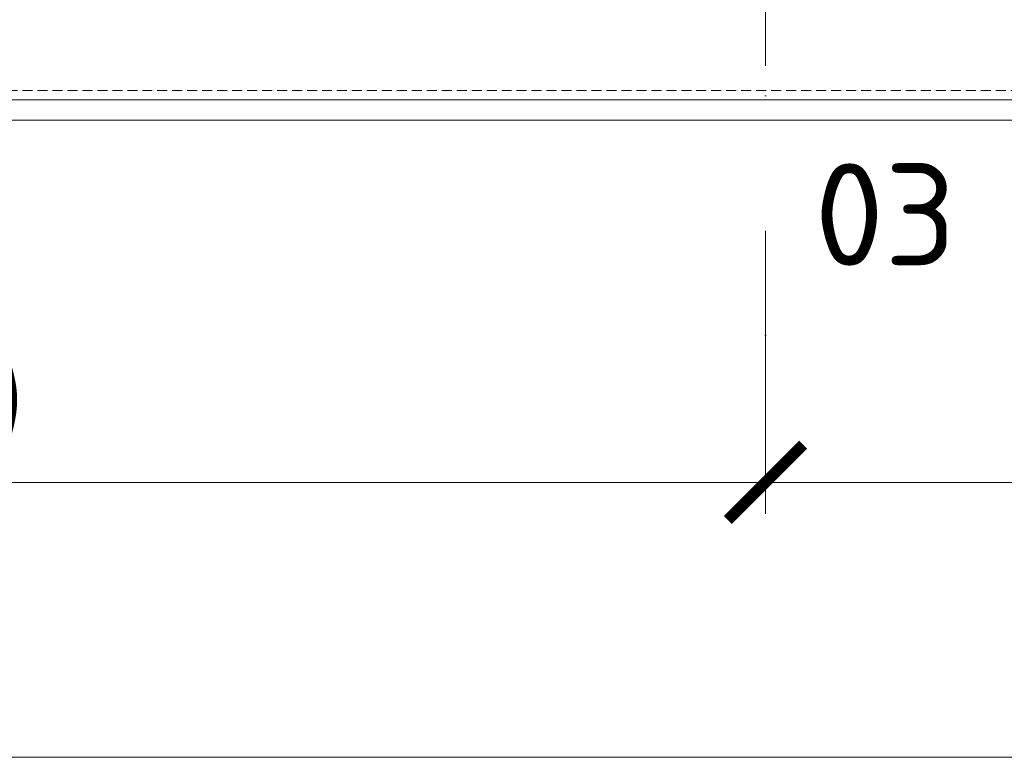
# Model space of a CAD drawing. Header units: millimetres. Extents: x -1695604 to 5289369, y -1488057 to 2187451.
# Tile 505 of 656: x 319255 to 325519, y 144775 to 149470. Entities that reach past the tile are written whole.
import ezdxf

# ---------------------------------------------------------------- set-up
doc = ezdxf.new("R2010")
doc.units = ezdxf.units.MM
for name, pattern in [('CENTERX2', [101.6, 63.5, -12.7, 12.7, -12.7]), ('DASHDOT', [25.4, 12.7, -6.35, 0, -6.35]), ('DASHED', [19.05, 12.7, -6.35]), ('HIDDEN', [9.525, 6.35, -3.175])]:
    doc.linetypes.add(name, pattern=pattern)
doc.layers.get('Defpoints').update_dxf_attribs({"color": 8})
for name, color, linetype, lineweight in [('A99_N_kce-pod', 7, 'DASHED', 20), ('A99_N_koty-200', 5, 'Continuous', 5), ('A99_N_koty-200 @ 1', 5, 'Continuous', 5), ('A99_N_koty-200 @ 10', 5, 'Continuous', 5), ('A99_N_koty-200 @ 100', 5, 'Continuous', 5), ('A99_N_koty-200 @ 200', 5, 'Continuous', 5), ('A99_N_koty-200 @ 250 (1)', 5, 'Continuous', 5), ('A99_N_koty-200 @ 250 (2)', 5, 'Continuous', 5), ('A99_N_koty-200 @ 400', 5, 'Continuous', 5), ('A99_N_txt-popis-200', 240, 'Continuous', 5), ('A99_S_kce-pohl', 7, 'Continuous', 5), ('A99_S_osy', 1, 'CENTERX2', 5)]:
    doc.layers.add(name, color=color, linetype=linetype, lineweight=lineweight)
doc.styles.add('A99_kota', font='isocpeur.ttf', dxfattribs={"height": 2})
doc.styles.add('ad_popis 100', font='isocpeur.ttf', dxfattribs={"height": 200})
doc.dimstyles.new('A99_kota_200 new', dxfattribs={"dimscale": 200, "dimtxt": 2, "dimasz": 1.2, "dimexe": 0.5, "dimexo": 1.5, "dimgap": 0.3, "dimtad": 1, "dimdec": 0, "dimzin": 3, "dimdsep": 46, "dimtxsty": 'A99_kota', "dimblk": 'ARCHTICK', "dimcen": 2.5, "dimazin": 2, "dimtfac": 0.75, "dimtdec": 0, "dimtmove": 2, "dimatfit": 0, "dimfxl": 0, "dimtolj": 1, "dimtzin": 0, "dimlwd": 5, "dimlwe": 5, "dimarcsym": 0})

# ---------------------------------------------------------------- blocks, each defined once
blk = doc.blocks.new('_ArchTick')
at = {"color": 0, "linetype": 'ByBlock', "const_width": 0.15}
blk.add_lwpolyline([(-0.5, -0.5), (0.5, 0.5)], dxfattribs=at)
blk = doc.blocks.new('*D4648')
at = {"layer": 'A99_N_koty-200', "color": 0, "linetype": 'Continuous', "lineweight": 5, "ltscale": 10, "transparency": 16777216}
for p, q in [((324000, 146925), (324000, 146475)), ((330000, 146925), (330000, 146475)), ((330000, 146525), (324000, 146525))]:
    blk.add_line(p, q, dxfattribs=at)
at = {"layer": 'Defpoints', "color": 0, "linetype": 'Continuous', "lineweight": 18, "ltscale": 10, "transparency": 16777216}
for p in [(324000, 149400), (330000, 149400), (324000, 146525)]:
    blk.add_point(p, dxfattribs=at)
at = {"layer": 'A99_N_koty-200', "color": 0, "linetype": 'Continuous', "lineweight": 5, "ltscale": 10, "transparency": 16777216, "xscale": 120, "yscale": 120, "zscale": 120, "rotation": 180}
blk.add_blockref('_ArchTick', (324000, 146525), dxfattribs=at)
at = {"layer": 'A99_N_koty-200', "color": 0, "linetype": 'Continuous', "lineweight": 5, "ltscale": 10, "transparency": 16777216, "xscale": 120, "yscale": 120, "zscale": 120}
blk.add_blockref('_ArchTick', (330000, 146525), dxfattribs=at)
at = {"layer": 'A99_N_koty-200', "color": 0, "linetype": 'Continuous', "ltscale": 10, "transparency": 16777216, "insert": (327000, 146655), "char_height": 200, "attachment_point": 5, "style": 'A99_kota'}
blk.add_mtext('\\A1;6000', dxfattribs=at)
blk = doc.blocks.new('*D4649')
at = {"layer": 'A99_N_koty-200', "color": 0, "linetype": 'Continuous', "lineweight": 5, "ltscale": 10, "transparency": 16777216}
for p, q in [((324000, 147325), (324000, 146425)), ((330000, 147325), (330000, 146425)), ((330000, 146525), (324000, 146525))]:
    blk.add_line(p, q, dxfattribs=at)
at = {"layer": 'Defpoints', "color": 0, "linetype": 'Continuous', "lineweight": 18, "ltscale": 10, "transparency": 16777216}
for p in [(324000, 149400), (330000, 149400), (324000, 146525)]:
    blk.add_point(p, dxfattribs=at)
at = {"layer": 'A99_N_koty-200', "color": 0, "linetype": 'Continuous', "lineweight": 5, "ltscale": 10, "transparency": 16777216, "xscale": 240, "yscale": 240, "zscale": 240, "rotation": 180}
blk.add_blockref('_ArchTick', (324000, 146525), dxfattribs=at)
at = {"layer": 'A99_N_koty-200', "color": 0, "linetype": 'Continuous', "lineweight": 5, "ltscale": 10, "transparency": 16777216, "xscale": 240, "yscale": 240, "zscale": 240}
blk.add_blockref('_ArchTick', (330000, 146525), dxfattribs=at)
at = {"layer": 'A99_N_koty-200', "color": 0, "linetype": 'Continuous', "ltscale": 10, "transparency": 16777216, "insert": (327000, 146785), "char_height": 400, "attachment_point": 5, "style": 'A99_kota'}
blk.add_mtext('\\A1;6000', dxfattribs=at)
blk = doc.blocks.new('*D4650')
at = {"layer": 'A99_N_koty-200', "color": 0, "linetype": 'Continuous', "lineweight": 5, "ltscale": 10, "transparency": 16777216}
for p, q in [((324000, 146529), (324000, 146524.5)), ((330000, 146525), (324000, 146525)), ((330000, 146529), (330000, 146524.5))]:
    blk.add_line(p, q, dxfattribs=at)
at = {"layer": 'Defpoints', "color": 0, "linetype": 'Continuous', "lineweight": 18, "ltscale": 10, "transparency": 16777216}
for p in [(324000, 149400), (330000, 149400), (324000, 146525)]:
    blk.add_point(p, dxfattribs=at)
at = {"layer": 'A99_N_koty-200', "color": 0, "linetype": 'Continuous', "lineweight": 5, "ltscale": 10, "transparency": 16777216, "xscale": 1.2, "yscale": 1.2, "zscale": 1.2, "rotation": 180}
blk.add_blockref('_ArchTick', (324000, 146525), dxfattribs=at)
at = {"layer": 'A99_N_koty-200', "color": 0, "linetype": 'Continuous', "lineweight": 5, "ltscale": 10, "transparency": 16777216, "xscale": 1.2, "yscale": 1.2, "zscale": 1.2}
blk.add_blockref('_ArchTick', (330000, 146525), dxfattribs=at)
at = {"layer": 'A99_N_koty-200', "color": 0, "linetype": 'Continuous', "ltscale": 10, "transparency": 16777216, "insert": (327000, 146526.3), "char_height": 2, "attachment_point": 5, "style": 'A99_kota'}
blk.add_mtext('\\A1;6000', dxfattribs=at)
blk = doc.blocks.new('*D4651')
at = {"layer": 'A99_N_koty-200', "color": 0, "linetype": 'Continuous', "lineweight": 5, "ltscale": 10, "transparency": 16777216}
for p, q in [((324000, 148125), (324000, 146325)), ((330000, 148125), (330000, 146325)), ((330000, 146525), (324000, 146525))]:
    blk.add_line(p, q, dxfattribs=at)
at = {"layer": 'Defpoints', "color": 0, "linetype": 'Continuous', "lineweight": 18, "ltscale": 10, "transparency": 16777216}
for p in [(324000, 149400), (330000, 149400), (324000, 146525)]:
    blk.add_point(p, dxfattribs=at)
at = {"layer": 'A99_N_koty-200', "color": 0, "linetype": 'Continuous', "lineweight": 5, "ltscale": 10, "transparency": 16777216, "xscale": 480, "yscale": 480, "zscale": 480, "rotation": 180}
blk.add_blockref('_ArchTick', (324000, 146525), dxfattribs=at)
at = {"layer": 'A99_N_koty-200', "color": 0, "linetype": 'Continuous', "lineweight": 5, "ltscale": 10, "transparency": 16777216, "xscale": 480, "yscale": 480, "zscale": 480}
blk.add_blockref('_ArchTick', (330000, 146525), dxfattribs=at)
at = {"layer": 'A99_N_koty-200', "color": 0, "linetype": 'Continuous', "ltscale": 10, "transparency": 16777216, "insert": (327000, 147045), "char_height": 800, "attachment_point": 5, "style": 'A99_kota'}
blk.add_mtext('\\A1;6000', dxfattribs=at)
blk = doc.blocks.new('*D4652')
at = {"layer": 'A99_N_koty-200', "color": 0, "linetype": 'Continuous', "lineweight": 5, "ltscale": 10, "transparency": 16777216}
for p, q in [((324000, 146565), (324000, 146520)), ((330000, 146525), (324000, 146525)), ((330000, 146565), (330000, 146520))]:
    blk.add_line(p, q, dxfattribs=at)
at = {"layer": 'Defpoints', "color": 0, "linetype": 'Continuous', "lineweight": 18, "ltscale": 10, "transparency": 16777216}
for p in [(324000, 149400), (330000, 149400), (324000, 146525)]:
    blk.add_point(p, dxfattribs=at)
at = {"layer": 'A99_N_koty-200', "color": 0, "linetype": 'Continuous', "lineweight": 5, "ltscale": 10, "transparency": 16777216, "xscale": 12, "yscale": 12, "zscale": 12, "rotation": 180}
blk.add_blockref('_ArchTick', (324000, 146525), dxfattribs=at)
at = {"layer": 'A99_N_koty-200', "color": 0, "linetype": 'Continuous', "lineweight": 5, "ltscale": 10, "transparency": 16777216, "xscale": 12, "yscale": 12, "zscale": 12}
blk.add_blockref('_ArchTick', (330000, 146525), dxfattribs=at)
at = {"layer": 'A99_N_koty-200', "color": 0, "linetype": 'Continuous', "ltscale": 10, "transparency": 16777216, "insert": (327000, 146538), "char_height": 20, "attachment_point": 5, "style": 'A99_kota'}
blk.add_mtext('\\A1;6000', dxfattribs=at)
blk = doc.blocks.new('*D4653')
at = {"layer": 'A99_N_koty-200', "color": 0, "linetype": 'Continuous', "lineweight": 5, "ltscale": 10, "transparency": 16777216}
for p, q in [((324000, 147525), (324000, 146400)), ((330000, 147525), (330000, 146400)), ((330000, 146525), (324000, 146525))]:
    blk.add_line(p, q, dxfattribs=at)
at = {"layer": 'Defpoints', "color": 0, "linetype": 'Continuous', "lineweight": 18, "ltscale": 10, "transparency": 16777216}
for p in [(324000, 149400), (330000, 149400), (324000, 146525)]:
    blk.add_point(p, dxfattribs=at)
at = {"layer": 'A99_N_koty-200', "color": 0, "linetype": 'Continuous', "lineweight": 5, "ltscale": 10, "transparency": 16777216, "xscale": 300, "yscale": 300, "zscale": 300, "rotation": 180}
blk.add_blockref('_ArchTick', (324000, 146525), dxfattribs=at)
at = {"layer": 'A99_N_koty-200', "color": 0, "linetype": 'Continuous', "lineweight": 5, "ltscale": 10, "transparency": 16777216, "xscale": 300, "yscale": 300, "zscale": 300}
blk.add_blockref('_ArchTick', (330000, 146525), dxfattribs=at)
at = {"layer": 'A99_N_koty-200', "color": 0, "linetype": 'Continuous', "ltscale": 10, "transparency": 16777216, "insert": (327000, 146850), "char_height": 500, "attachment_point": 5, "style": 'A99_kota'}
blk.add_mtext('\\A1;6000', dxfattribs=at)
blk = doc.blocks.new('*D4654')
at = {"layer": 'A99_N_koty-200', "color": 0, "linetype": 'Continuous', "lineweight": 5, "ltscale": 10, "transparency": 16777216}
for p, q in [((324000, 147525), (324000, 146400)), ((330000, 147525), (330000, 146400)), ((330000, 146525), (324000, 146525))]:
    blk.add_line(p, q, dxfattribs=at)
at = {"layer": 'Defpoints', "color": 0, "linetype": 'Continuous', "lineweight": 18, "ltscale": 10, "transparency": 16777216}
for p in [(324000, 149400), (330000, 149400), (324000, 146525)]:
    blk.add_point(p, dxfattribs=at)
at = {"layer": 'A99_N_koty-200', "color": 0, "linetype": 'Continuous', "lineweight": 5, "ltscale": 10, "transparency": 16777216, "xscale": 300, "yscale": 300, "zscale": 300, "rotation": 180}
blk.add_blockref('_ArchTick', (324000, 146525), dxfattribs=at)
at = {"layer": 'A99_N_koty-200', "color": 0, "linetype": 'Continuous', "lineweight": 5, "ltscale": 10, "transparency": 16777216, "xscale": 300, "yscale": 300, "zscale": 300}
blk.add_blockref('_ArchTick', (330000, 146525), dxfattribs=at)
at = {"layer": 'A99_N_koty-200', "color": 0, "linetype": 'Continuous', "ltscale": 10, "transparency": 16777216, "insert": (327000, 146850), "char_height": 500, "attachment_point": 5, "style": 'A99_kota'}
blk.add_mtext('\\A1;6000', dxfattribs=at)
blk = doc.blocks.new('*D4656')
at = {"layer": 'A99_N_koty-200', "color": 0, "linetype": 'Continuous', "lineweight": 5, "ltscale": 10, "transparency": 16777216}
for p, q in [((312000, 146925), (312000, 146475)), ((324000, 146925), (324000, 146475)), ((324000, 146525), (312000, 146525))]:
    blk.add_line(p, q, dxfattribs=at)
at = {"layer": 'Defpoints', "color": 0, "linetype": 'Continuous', "lineweight": 18, "ltscale": 10, "transparency": 16777216}
for p in [(312000, 149400), (324000, 149400), (312000, 146525)]:
    blk.add_point(p, dxfattribs=at)
at = {"layer": 'A99_N_koty-200', "color": 0, "linetype": 'Continuous', "lineweight": 5, "ltscale": 10, "transparency": 16777216, "xscale": 120, "yscale": 120, "zscale": 120, "rotation": 180}
blk.add_blockref('_ArchTick', (312000, 146525), dxfattribs=at)
at = {"layer": 'A99_N_koty-200', "color": 0, "linetype": 'Continuous', "lineweight": 5, "ltscale": 10, "transparency": 16777216, "xscale": 120, "yscale": 120, "zscale": 120}
blk.add_blockref('_ArchTick', (324000, 146525), dxfattribs=at)
at = {"layer": 'A99_N_koty-200', "color": 0, "linetype": 'Continuous', "ltscale": 10, "transparency": 16777216, "insert": (318000, 146655), "char_height": 200, "attachment_point": 5, "style": 'A99_kota'}
blk.add_mtext('\\A1;12000', dxfattribs=at)
blk = doc.blocks.new('*D4657')
at = {"layer": 'A99_N_koty-200', "color": 0, "linetype": 'Continuous', "lineweight": 5, "ltscale": 10, "transparency": 16777216}
for p, q in [((312000, 147325), (312000, 146425)), ((324000, 147325), (324000, 146425)), ((324000, 146525), (312000, 146525))]:
    blk.add_line(p, q, dxfattribs=at)
at = {"layer": 'Defpoints', "color": 0, "linetype": 'Continuous', "lineweight": 18, "ltscale": 10, "transparency": 16777216}
for p in [(312000, 149400), (324000, 149400), (312000, 146525)]:
    blk.add_point(p, dxfattribs=at)
at = {"layer": 'A99_N_koty-200', "color": 0, "linetype": 'Continuous', "lineweight": 5, "ltscale": 10, "transparency": 16777216, "xscale": 240, "yscale": 240, "zscale": 240, "rotation": 180}
blk.add_blockref('_ArchTick', (312000, 146525), dxfattribs=at)
at = {"layer": 'A99_N_koty-200', "color": 0, "linetype": 'Continuous', "lineweight": 5, "ltscale": 10, "transparency": 16777216, "xscale": 240, "yscale": 240, "zscale": 240}
blk.add_blockref('_ArchTick', (324000, 146525), dxfattribs=at)
at = {"layer": 'A99_N_koty-200', "color": 0, "linetype": 'Continuous', "ltscale": 10, "transparency": 16777216, "insert": (318000, 146785), "char_height": 400, "attachment_point": 5, "style": 'A99_kota'}
blk.add_mtext('\\A1;12000', dxfattribs=at)
blk = doc.blocks.new('*D4658')
at = {"layer": 'A99_N_koty-200', "color": 0, "linetype": 'Continuous', "lineweight": 5, "ltscale": 10, "transparency": 16777216}
for p, q in [((312000, 146529), (312000, 146524.5)), ((324000, 146525), (312000, 146525)), ((324000, 146529), (324000, 146524.5))]:
    blk.add_line(p, q, dxfattribs=at)
at = {"layer": 'Defpoints', "color": 0, "linetype": 'Continuous', "lineweight": 18, "ltscale": 10, "transparency": 16777216}
for p in [(312000, 149400), (324000, 149400), (312000, 146525)]:
    blk.add_point(p, dxfattribs=at)
at = {"layer": 'A99_N_koty-200', "color": 0, "linetype": 'Continuous', "lineweight": 5, "ltscale": 10, "transparency": 16777216, "xscale": 1.2, "yscale": 1.2, "zscale": 1.2, "rotation": 180}
blk.add_blockref('_ArchTick', (312000, 146525), dxfattribs=at)
at = {"layer": 'A99_N_koty-200', "color": 0, "linetype": 'Continuous', "lineweight": 5, "ltscale": 10, "transparency": 16777216, "xscale": 1.2, "yscale": 1.2, "zscale": 1.2}
blk.add_blockref('_ArchTick', (324000, 146525), dxfattribs=at)
at = {"layer": 'A99_N_koty-200', "color": 0, "linetype": 'Continuous', "ltscale": 10, "transparency": 16777216, "insert": (318000, 146526.3), "char_height": 2, "attachment_point": 5, "style": 'A99_kota'}
blk.add_mtext('\\A1;12000', dxfattribs=at)
blk = doc.blocks.new('*D4659')
at = {"layer": 'A99_N_koty-200', "color": 0, "linetype": 'Continuous', "lineweight": 5, "ltscale": 10, "transparency": 16777216}
for p, q in [((312000, 148125), (312000, 146325)), ((324000, 148125), (324000, 146325)), ((324000, 146525), (312000, 146525))]:
    blk.add_line(p, q, dxfattribs=at)
at = {"layer": 'Defpoints', "color": 0, "linetype": 'Continuous', "lineweight": 18, "ltscale": 10, "transparency": 16777216}
for p in [(312000, 149400), (324000, 149400), (312000, 146525)]:
    blk.add_point(p, dxfattribs=at)
at = {"layer": 'A99_N_koty-200', "color": 0, "linetype": 'Continuous', "lineweight": 5, "ltscale": 10, "transparency": 16777216, "xscale": 480, "yscale": 480, "zscale": 480, "rotation": 180}
blk.add_blockref('_ArchTick', (312000, 146525), dxfattribs=at)
at = {"layer": 'A99_N_koty-200', "color": 0, "linetype": 'Continuous', "lineweight": 5, "ltscale": 10, "transparency": 16777216, "xscale": 480, "yscale": 480, "zscale": 480}
blk.add_blockref('_ArchTick', (324000, 146525), dxfattribs=at)
at = {"layer": 'A99_N_koty-200', "color": 0, "linetype": 'Continuous', "ltscale": 10, "transparency": 16777216, "insert": (318000, 147045), "char_height": 800, "attachment_point": 5, "style": 'A99_kota'}
blk.add_mtext('\\A1;12000', dxfattribs=at)
blk = doc.blocks.new('*D4660')
at = {"layer": 'A99_N_koty-200', "color": 0, "linetype": 'Continuous', "lineweight": 5, "ltscale": 10, "transparency": 16777216}
for p, q in [((312000, 146565), (312000, 146520)), ((324000, 146525), (312000, 146525)), ((324000, 146565), (324000, 146520))]:
    blk.add_line(p, q, dxfattribs=at)
at = {"layer": 'Defpoints', "color": 0, "linetype": 'Continuous', "lineweight": 18, "ltscale": 10, "transparency": 16777216}
for p in [(312000, 149400), (324000, 149400), (312000, 146525)]:
    blk.add_point(p, dxfattribs=at)
at = {"layer": 'A99_N_koty-200', "color": 0, "linetype": 'Continuous', "lineweight": 5, "ltscale": 10, "transparency": 16777216, "xscale": 12, "yscale": 12, "zscale": 12, "rotation": 180}
blk.add_blockref('_ArchTick', (312000, 146525), dxfattribs=at)
at = {"layer": 'A99_N_koty-200', "color": 0, "linetype": 'Continuous', "lineweight": 5, "ltscale": 10, "transparency": 16777216, "xscale": 12, "yscale": 12, "zscale": 12}
blk.add_blockref('_ArchTick', (324000, 146525), dxfattribs=at)
at = {"layer": 'A99_N_koty-200', "color": 0, "linetype": 'Continuous', "ltscale": 10, "transparency": 16777216, "insert": (318000, 146538), "char_height": 20, "attachment_point": 5, "style": 'A99_kota'}
blk.add_mtext('\\A1;12000', dxfattribs=at)
blk = doc.blocks.new('*D4661')
at = {"layer": 'A99_N_koty-200', "color": 0, "linetype": 'Continuous', "lineweight": 5, "ltscale": 10, "transparency": 16777216}
for p, q in [((312000, 147525), (312000, 146400)), ((324000, 147525), (324000, 146400)), ((324000, 146525), (312000, 146525))]:
    blk.add_line(p, q, dxfattribs=at)
at = {"layer": 'Defpoints', "color": 0, "linetype": 'Continuous', "lineweight": 18, "ltscale": 10, "transparency": 16777216}
for p in [(312000, 149400), (324000, 149400), (312000, 146525)]:
    blk.add_point(p, dxfattribs=at)
at = {"layer": 'A99_N_koty-200', "color": 0, "linetype": 'Continuous', "lineweight": 5, "ltscale": 10, "transparency": 16777216, "xscale": 300, "yscale": 300, "zscale": 300, "rotation": 180}
blk.add_blockref('_ArchTick', (312000, 146525), dxfattribs=at)
at = {"layer": 'A99_N_koty-200', "color": 0, "linetype": 'Continuous', "lineweight": 5, "ltscale": 10, "transparency": 16777216, "xscale": 300, "yscale": 300, "zscale": 300}
blk.add_blockref('_ArchTick', (324000, 146525), dxfattribs=at)
at = {"layer": 'A99_N_koty-200', "color": 0, "linetype": 'Continuous', "ltscale": 10, "transparency": 16777216, "insert": (318000, 146850), "char_height": 500, "attachment_point": 5, "style": 'A99_kota'}
blk.add_mtext('\\A1;12000', dxfattribs=at)
blk = doc.blocks.new('*D4662')
at = {"layer": 'A99_N_koty-200', "color": 0, "linetype": 'Continuous', "lineweight": 5, "ltscale": 10, "transparency": 16777216}
for p, q in [((312000, 147525), (312000, 146400)), ((324000, 147525), (324000, 146400)), ((324000, 146525), (312000, 146525))]:
    blk.add_line(p, q, dxfattribs=at)
at = {"layer": 'Defpoints', "color": 0, "linetype": 'Continuous', "lineweight": 18, "ltscale": 10, "transparency": 16777216}
for p in [(312000, 149400), (324000, 149400), (312000, 146525)]:
    blk.add_point(p, dxfattribs=at)
at = {"layer": 'A99_N_koty-200', "color": 0, "linetype": 'Continuous', "lineweight": 5, "ltscale": 10, "transparency": 16777216, "xscale": 300, "yscale": 300, "zscale": 300, "rotation": 180}
blk.add_blockref('_ArchTick', (312000, 146525), dxfattribs=at)
at = {"layer": 'A99_N_koty-200', "color": 0, "linetype": 'Continuous', "lineweight": 5, "ltscale": 10, "transparency": 16777216, "xscale": 300, "yscale": 300, "zscale": 300}
blk.add_blockref('_ArchTick', (324000, 146525), dxfattribs=at)
at = {"layer": 'A99_N_koty-200', "color": 0, "linetype": 'Continuous', "ltscale": 10, "transparency": 16777216, "insert": (318000, 146850), "char_height": 500, "attachment_point": 5, "style": 'A99_kota'}
blk.add_mtext('\\A1;12000', dxfattribs=at)
blk = doc.blocks.new('*D4672')
at = {"layer": 'A99_N_koty-200', "color": 0, "linetype": 'Continuous', "lineweight": 5, "ltscale": 10, "transparency": 16777216}
for p, q in [((299400, 145175), (299400, 144725)), ((438875.5, 145175), (438875.5, 144725)), ((438875.5, 144775), (299400, 144775))]:
    blk.add_line(p, q, dxfattribs=at)
at = {"layer": 'Defpoints', "color": 0, "linetype": 'Continuous', "lineweight": 18, "ltscale": 10, "transparency": 16777216}
for p in [(299400, 148705), (438875.5, 148705), (299400, 144775)]:
    blk.add_point(p, dxfattribs=at)
at = {"layer": 'A99_N_koty-200', "color": 0, "linetype": 'Continuous', "lineweight": 5, "ltscale": 10, "transparency": 16777216, "xscale": 120, "yscale": 120, "zscale": 120, "rotation": 180}
blk.add_blockref('_ArchTick', (299400, 144775), dxfattribs=at)
at = {"layer": 'A99_N_koty-200', "color": 0, "linetype": 'Continuous', "lineweight": 5, "ltscale": 10, "transparency": 16777216, "xscale": 120, "yscale": 120, "zscale": 120}
blk.add_blockref('_ArchTick', (438875.5, 144775), dxfattribs=at)
at = {"layer": 'A99_N_koty-200', "color": 0, "linetype": 'Continuous', "ltscale": 10, "transparency": 16777216, "insert": (369137.8, 144905), "char_height": 200, "attachment_point": 5, "style": 'A99_kota'}
blk.add_mtext('\\A1;139476', dxfattribs=at)
blk = doc.blocks.new('*D4673')
at = {"layer": 'A99_N_koty-200', "color": 0, "linetype": 'Continuous', "lineweight": 5, "ltscale": 10, "transparency": 16777216}
for p, q in [((299400, 145575), (299400, 144675)), ((438875.5, 145575), (438875.5, 144675)), ((438875.5, 144775), (299400, 144775))]:
    blk.add_line(p, q, dxfattribs=at)
at = {"layer": 'Defpoints', "color": 0, "linetype": 'Continuous', "lineweight": 18, "ltscale": 10, "transparency": 16777216}
for p in [(299400, 148705), (438875.5, 148705), (299400, 144775)]:
    blk.add_point(p, dxfattribs=at)
at = {"layer": 'A99_N_koty-200', "color": 0, "linetype": 'Continuous', "lineweight": 5, "ltscale": 10, "transparency": 16777216, "xscale": 240, "yscale": 240, "zscale": 240, "rotation": 180}
blk.add_blockref('_ArchTick', (299400, 144775), dxfattribs=at)
at = {"layer": 'A99_N_koty-200', "color": 0, "linetype": 'Continuous', "lineweight": 5, "ltscale": 10, "transparency": 16777216, "xscale": 240, "yscale": 240, "zscale": 240}
blk.add_blockref('_ArchTick', (438875.5, 144775), dxfattribs=at)
at = {"layer": 'A99_N_koty-200', "color": 0, "linetype": 'Continuous', "ltscale": 10, "transparency": 16777216, "insert": (369137.8, 145035), "char_height": 400, "attachment_point": 5, "style": 'A99_kota'}
blk.add_mtext('\\A1;139476', dxfattribs=at)
blk = doc.blocks.new('*D4674')
at = {"layer": 'A99_N_koty-200', "color": 0, "linetype": 'Continuous', "lineweight": 5, "ltscale": 10, "transparency": 16777216}
for p, q in [((299400, 144779), (299400, 144774.5)), ((438875.5, 144775), (299400, 144775)), ((438875.5, 144779), (438875.5, 144774.5))]:
    blk.add_line(p, q, dxfattribs=at)
at = {"layer": 'Defpoints', "color": 0, "linetype": 'Continuous', "lineweight": 18, "ltscale": 10, "transparency": 16777216}
for p in [(299400, 148705), (438875.5, 148705), (299400, 144775)]:
    blk.add_point(p, dxfattribs=at)
at = {"layer": 'A99_N_koty-200', "color": 0, "linetype": 'Continuous', "lineweight": 5, "ltscale": 10, "transparency": 16777216, "xscale": 1.2, "yscale": 1.2, "zscale": 1.2, "rotation": 180}
blk.add_blockref('_ArchTick', (299400, 144775), dxfattribs=at)
at = {"layer": 'A99_N_koty-200', "color": 0, "linetype": 'Continuous', "lineweight": 5, "ltscale": 10, "transparency": 16777216, "xscale": 1.2, "yscale": 1.2, "zscale": 1.2}
blk.add_blockref('_ArchTick', (438875.5, 144775), dxfattribs=at)
at = {"layer": 'A99_N_koty-200', "color": 0, "linetype": 'Continuous', "ltscale": 10, "transparency": 16777216, "insert": (369137.8, 144776.3), "char_height": 2, "attachment_point": 5, "style": 'A99_kota'}
blk.add_mtext('\\A1;139476', dxfattribs=at)
blk = doc.blocks.new('*D4675')
at = {"layer": 'A99_N_koty-200', "color": 0, "linetype": 'Continuous', "lineweight": 5, "ltscale": 10, "transparency": 16777216}
for p, q in [((299400, 146375), (299400, 144575)), ((438875.5, 146375), (438875.5, 144575)), ((438875.5, 144775), (299400, 144775))]:
    blk.add_line(p, q, dxfattribs=at)
at = {"layer": 'Defpoints', "color": 0, "linetype": 'Continuous', "lineweight": 18, "ltscale": 10, "transparency": 16777216}
for p in [(299400, 148705), (438875.5, 148705), (299400, 144775)]:
    blk.add_point(p, dxfattribs=at)
at = {"layer": 'A99_N_koty-200', "color": 0, "linetype": 'Continuous', "lineweight": 5, "ltscale": 10, "transparency": 16777216, "xscale": 480, "yscale": 480, "zscale": 480, "rotation": 180}
blk.add_blockref('_ArchTick', (299400, 144775), dxfattribs=at)
at = {"layer": 'A99_N_koty-200', "color": 0, "linetype": 'Continuous', "lineweight": 5, "ltscale": 10, "transparency": 16777216, "xscale": 480, "yscale": 480, "zscale": 480}
blk.add_blockref('_ArchTick', (438875.5, 144775), dxfattribs=at)
at = {"layer": 'A99_N_koty-200', "color": 0, "linetype": 'Continuous', "ltscale": 10, "transparency": 16777216, "insert": (369137.8, 145295), "char_height": 800, "attachment_point": 5, "style": 'A99_kota'}
blk.add_mtext('\\A1;139476', dxfattribs=at)
blk = doc.blocks.new('*D4676')
at = {"layer": 'A99_N_koty-200', "color": 0, "linetype": 'Continuous', "lineweight": 5, "ltscale": 10, "transparency": 16777216}
for p, q in [((299400, 144815), (299400, 144770)), ((438875.5, 144775), (299400, 144775)), ((438875.5, 144815), (438875.5, 144770))]:
    blk.add_line(p, q, dxfattribs=at)
at = {"layer": 'Defpoints', "color": 0, "linetype": 'Continuous', "lineweight": 18, "ltscale": 10, "transparency": 16777216}
for p in [(299400, 148705), (438875.5, 148705), (299400, 144775)]:
    blk.add_point(p, dxfattribs=at)
at = {"layer": 'A99_N_koty-200', "color": 0, "linetype": 'Continuous', "lineweight": 5, "ltscale": 10, "transparency": 16777216, "xscale": 12, "yscale": 12, "zscale": 12, "rotation": 180}
blk.add_blockref('_ArchTick', (299400, 144775), dxfattribs=at)
at = {"layer": 'A99_N_koty-200', "color": 0, "linetype": 'Continuous', "lineweight": 5, "ltscale": 10, "transparency": 16777216, "xscale": 12, "yscale": 12, "zscale": 12}
blk.add_blockref('_ArchTick', (438875.5, 144775), dxfattribs=at)
at = {"layer": 'A99_N_koty-200', "color": 0, "linetype": 'Continuous', "ltscale": 10, "transparency": 16777216, "insert": (369137.8, 144788), "char_height": 20, "attachment_point": 5, "style": 'A99_kota'}
blk.add_mtext('\\A1;139476', dxfattribs=at)
blk = doc.blocks.new('*D4677')
at = {"layer": 'A99_N_koty-200', "color": 0, "linetype": 'Continuous', "lineweight": 5, "ltscale": 10, "transparency": 16777216}
for p, q in [((299400, 145775), (299400, 144650)), ((438875.5, 145775), (438875.5, 144650)), ((438875.5, 144775), (299400, 144775))]:
    blk.add_line(p, q, dxfattribs=at)
at = {"layer": 'Defpoints', "color": 0, "linetype": 'Continuous', "lineweight": 18, "ltscale": 10, "transparency": 16777216}
for p in [(299400, 148705), (438875.5, 148705), (299400, 144775)]:
    blk.add_point(p, dxfattribs=at)
at = {"layer": 'A99_N_koty-200', "color": 0, "linetype": 'Continuous', "lineweight": 5, "ltscale": 10, "transparency": 16777216, "xscale": 300, "yscale": 300, "zscale": 300, "rotation": 180}
blk.add_blockref('_ArchTick', (299400, 144775), dxfattribs=at)
at = {"layer": 'A99_N_koty-200', "color": 0, "linetype": 'Continuous', "lineweight": 5, "ltscale": 10, "transparency": 16777216, "xscale": 300, "yscale": 300, "zscale": 300}
blk.add_blockref('_ArchTick', (438875.5, 144775), dxfattribs=at)
at = {"layer": 'A99_N_koty-200', "color": 0, "linetype": 'Continuous', "ltscale": 10, "transparency": 16777216, "insert": (369137.8, 145100), "char_height": 500, "attachment_point": 5, "style": 'A99_kota'}
blk.add_mtext('\\A1;139476', dxfattribs=at)
blk = doc.blocks.new('*D4678')
at = {"layer": 'A99_N_koty-200', "color": 0, "linetype": 'Continuous', "lineweight": 5, "ltscale": 10, "transparency": 16777216}
for p, q in [((299400, 145775), (299400, 144650)), ((438875.5, 145775), (438875.5, 144650)), ((438875.5, 144775), (299400, 144775))]:
    blk.add_line(p, q, dxfattribs=at)
at = {"layer": 'Defpoints', "color": 0, "linetype": 'Continuous', "lineweight": 18, "ltscale": 10, "transparency": 16777216}
for p in [(299400, 148705), (438875.5, 148705), (299400, 144775)]:
    blk.add_point(p, dxfattribs=at)
at = {"layer": 'A99_N_koty-200', "color": 0, "linetype": 'Continuous', "lineweight": 5, "ltscale": 10, "transparency": 16777216, "xscale": 300, "yscale": 300, "zscale": 300, "rotation": 180}
blk.add_blockref('_ArchTick', (299400, 144775), dxfattribs=at)
at = {"layer": 'A99_N_koty-200', "color": 0, "linetype": 'Continuous', "lineweight": 5, "ltscale": 10, "transparency": 16777216, "xscale": 300, "yscale": 300, "zscale": 300}
blk.add_blockref('_ArchTick', (438875.5, 144775), dxfattribs=at)
at = {"layer": 'A99_N_koty-200', "color": 0, "linetype": 'Continuous', "ltscale": 10, "transparency": 16777216, "insert": (369137.8, 145100), "char_height": 500, "attachment_point": 5, "style": 'A99_kota'}
blk.add_mtext('\\A1;139476', dxfattribs=at)
blk = doc.blocks.new('*U5982')
at = {"layer": 'A99_N_koty-200 @ 1', "linetype": 'Continuous', "ltscale": 10}
dim = blk.add_linear_dim(base=(324000, 146525), p1=(330000, 149400), p2=(324000, 149400), angle=180, dimstyle='A99_kota_200 new', override={"dimscale": 1, "dimtix": 1, "dimtofl": 1, "dimtmove": 1, "dimatfit": 1}, dxfattribs=at)
dim.commit()
dim.dimension.update_dxf_attribs({"geometry": '*D4650', "text_midpoint": (327000, 146526.3)})
at = {"layer": 'A99_N_koty-200 @ 10', "linetype": 'Continuous', "ltscale": 10}
dim = blk.add_linear_dim(base=(324000, 146525), p1=(330000, 149400), p2=(324000, 149400), angle=180, dimstyle='A99_kota_200 new', override={"dimscale": 10, "dimtix": 1, "dimtofl": 1, "dimtmove": 1, "dimatfit": 1}, dxfattribs=at)
dim.commit()
dim.dimension.update_dxf_attribs({"geometry": '*D4652', "text_midpoint": (327000, 146538)})
at = {"layer": 'A99_N_koty-200 @ 100', "linetype": 'Continuous', "ltscale": 10}
dim = blk.add_linear_dim(base=(324000, 146525), p1=(330000, 149400), p2=(324000, 149400), angle=180, dimstyle='A99_kota_200 new', override={"dimscale": 100, "dimtix": 1, "dimtofl": 1, "dimtmove": 1, "dimatfit": 1}, dxfattribs=at)
dim.commit()
dim.dimension.update_dxf_attribs({"geometry": '*D4648', "text_midpoint": (327000, 146655)})
at = {"layer": 'A99_N_koty-200 @ 200', "linetype": 'Continuous', "ltscale": 10}
dim = blk.add_linear_dim(base=(324000, 146525), p1=(330000, 149400), p2=(324000, 149400), angle=180, dimstyle='A99_kota_200 new', override={"dimscale": 200, "dimtix": 1, "dimtofl": 1, "dimtmove": 1, "dimatfit": 1}, dxfattribs=at)
dim.commit()
dim.dimension.update_dxf_attribs({"geometry": '*D4649', "text_midpoint": (327000, 146785)})
at = {"layer": 'A99_N_koty-200 @ 250 (1)', "linetype": 'Continuous', "ltscale": 10}
dim = blk.add_linear_dim(base=(324000, 146525), p1=(330000, 149400), p2=(324000, 149400), angle=180, dimstyle='A99_kota_200 new', override={"dimscale": 250, "dimtix": 1, "dimtofl": 1, "dimtmove": 1, "dimatfit": 1}, dxfattribs=at)
dim.commit()
dim.dimension.update_dxf_attribs({"geometry": '*D4654', "text_midpoint": (327000, 146850)})
at = {"layer": 'A99_N_koty-200 @ 250 (2)', "linetype": 'Continuous', "ltscale": 10}
dim = blk.add_linear_dim(base=(324000, 146525), p1=(330000, 149400), p2=(324000, 149400), angle=180, dimstyle='A99_kota_200 new', override={"dimscale": 250, "dimtix": 1, "dimtofl": 1, "dimtmove": 1, "dimatfit": 1}, dxfattribs=at)
dim.commit()
dim.dimension.update_dxf_attribs({"geometry": '*D4653', "text_midpoint": (327000, 146850)})
at = {"layer": 'A99_N_koty-200 @ 400', "linetype": 'Continuous', "ltscale": 10}
dim = blk.add_linear_dim(base=(324000, 146525), p1=(330000, 149400), p2=(324000, 149400), angle=180, dimstyle='A99_kota_200 new', override={"dimscale": 400, "dimtix": 1, "dimtofl": 1, "dimtmove": 1, "dimatfit": 1}, dxfattribs=at)
dim.commit()
dim.dimension.update_dxf_attribs({"geometry": '*D4651', "text_midpoint": (327000, 147045)})
blk = doc.blocks.new('*U5983')
at = {"layer": 'A99_N_koty-200 @ 1', "linetype": 'Continuous', "ltscale": 10}
dim = blk.add_linear_dim(base=(312000, 146525), p1=(324000, 149400), p2=(312000, 149400), angle=180, dimstyle='A99_kota_200 new', override={"dimscale": 1, "dimtix": 1, "dimtofl": 1, "dimtmove": 1, "dimatfit": 1}, dxfattribs=at)
dim.commit()
dim.dimension.update_dxf_attribs({"geometry": '*D4658', "text_midpoint": (318000, 146526.3)})
at = {"layer": 'A99_N_koty-200 @ 10', "linetype": 'Continuous', "ltscale": 10}
dim = blk.add_linear_dim(base=(312000, 146525), p1=(324000, 149400), p2=(312000, 149400), angle=180, dimstyle='A99_kota_200 new', override={"dimscale": 10, "dimtix": 1, "dimtofl": 1, "dimtmove": 1, "dimatfit": 1}, dxfattribs=at)
dim.commit()
dim.dimension.update_dxf_attribs({"geometry": '*D4660', "text_midpoint": (318000, 146538)})
at = {"layer": 'A99_N_koty-200 @ 100', "linetype": 'Continuous', "ltscale": 10}
dim = blk.add_linear_dim(base=(312000, 146525), p1=(324000, 149400), p2=(312000, 149400), angle=180, dimstyle='A99_kota_200 new', override={"dimscale": 100, "dimtix": 1, "dimtofl": 1, "dimtmove": 1, "dimatfit": 1}, dxfattribs=at)
dim.commit()
dim.dimension.update_dxf_attribs({"geometry": '*D4656', "text_midpoint": (318000, 146655)})
at = {"layer": 'A99_N_koty-200 @ 200', "linetype": 'Continuous', "ltscale": 10}
dim = blk.add_linear_dim(base=(312000, 146525), p1=(324000, 149400), p2=(312000, 149400), angle=180, dimstyle='A99_kota_200 new', override={"dimscale": 200, "dimtix": 1, "dimtofl": 1, "dimtmove": 1, "dimatfit": 1}, dxfattribs=at)
dim.commit()
dim.dimension.update_dxf_attribs({"geometry": '*D4657', "text_midpoint": (318000, 146785)})
at = {"layer": 'A99_N_koty-200 @ 250 (1)', "linetype": 'Continuous', "ltscale": 10}
dim = blk.add_linear_dim(base=(312000, 146525), p1=(324000, 149400), p2=(312000, 149400), angle=180, dimstyle='A99_kota_200 new', override={"dimscale": 250, "dimtix": 1, "dimtofl": 1, "dimtmove": 1, "dimatfit": 1}, dxfattribs=at)
dim.commit()
dim.dimension.update_dxf_attribs({"geometry": '*D4662', "text_midpoint": (318000, 146850)})
at = {"layer": 'A99_N_koty-200 @ 250 (2)', "linetype": 'Continuous', "ltscale": 10}
dim = blk.add_linear_dim(base=(312000, 146525), p1=(324000, 149400), p2=(312000, 149400), angle=180, dimstyle='A99_kota_200 new', override={"dimscale": 250, "dimtix": 1, "dimtofl": 1, "dimtmove": 1, "dimatfit": 1}, dxfattribs=at)
dim.commit()
dim.dimension.update_dxf_attribs({"geometry": '*D4661', "text_midpoint": (318000, 146850)})
at = {"layer": 'A99_N_koty-200 @ 400', "linetype": 'Continuous', "ltscale": 10}
dim = blk.add_linear_dim(base=(312000, 146525), p1=(324000, 149400), p2=(312000, 149400), angle=180, dimstyle='A99_kota_200 new', override={"dimscale": 400, "dimtix": 1, "dimtofl": 1, "dimtmove": 1, "dimatfit": 1}, dxfattribs=at)
dim.commit()
dim.dimension.update_dxf_attribs({"geometry": '*D4659', "text_midpoint": (318000, 147045)})
blk = doc.blocks.new('*U5985')
at = {"layer": 'A99_N_koty-200 @ 1', "linetype": 'Continuous', "ltscale": 10}
dim = blk.add_linear_dim(base=(299400, 144775), p1=(438875.5457, 148705), p2=(299400, 148705), angle=180, dimstyle='A99_kota_200 new', override={"dimscale": 1, "dimtix": 1, "dimtofl": 1, "dimtmove": 1, "dimatfit": 1}, dxfattribs=at)
dim.commit()
dim.dimension.update_dxf_attribs({"geometry": '*D4674', "text_midpoint": (369137.7728, 144776.3)})
at = {"layer": 'A99_N_koty-200 @ 10', "linetype": 'Continuous', "ltscale": 10}
dim = blk.add_linear_dim(base=(299400, 144775), p1=(438875.5457, 148705), p2=(299400, 148705), angle=180, dimstyle='A99_kota_200 new', override={"dimscale": 10, "dimtix": 1, "dimtofl": 1, "dimtmove": 1, "dimatfit": 1}, dxfattribs=at)
dim.commit()
dim.dimension.update_dxf_attribs({"geometry": '*D4676', "text_midpoint": (369137.7728, 144788)})
at = {"layer": 'A99_N_koty-200 @ 100', "linetype": 'Continuous', "ltscale": 10}
dim = blk.add_linear_dim(base=(299400, 144775), p1=(438875.5457, 148705), p2=(299400, 148705), angle=180, dimstyle='A99_kota_200 new', override={"dimscale": 100, "dimtix": 1, "dimtofl": 1, "dimtmove": 1, "dimatfit": 1}, dxfattribs=at)
dim.commit()
dim.dimension.update_dxf_attribs({"geometry": '*D4672', "text_midpoint": (369137.7728, 144905)})
at = {"layer": 'A99_N_koty-200 @ 200', "linetype": 'Continuous', "ltscale": 10}
dim = blk.add_linear_dim(base=(299400, 144775), p1=(438875.5457, 148705), p2=(299400, 148705), angle=180, dimstyle='A99_kota_200 new', override={"dimscale": 200, "dimtix": 1, "dimtofl": 1, "dimtmove": 1, "dimatfit": 1}, dxfattribs=at)
dim.commit()
dim.dimension.update_dxf_attribs({"geometry": '*D4673', "text_midpoint": (369137.7728, 145035)})
at = {"layer": 'A99_N_koty-200 @ 250 (1)', "linetype": 'Continuous', "ltscale": 10}
dim = blk.add_linear_dim(base=(299400, 144775), p1=(438875.5457, 148705), p2=(299400, 148705), angle=180, dimstyle='A99_kota_200 new', override={"dimscale": 250, "dimtix": 1, "dimtofl": 1, "dimtmove": 1, "dimatfit": 1}, dxfattribs=at)
dim.commit()
dim.dimension.update_dxf_attribs({"geometry": '*D4678', "text_midpoint": (369137.7728, 145100)})
at = {"layer": 'A99_N_koty-200 @ 250 (2)', "linetype": 'Continuous', "ltscale": 10}
dim = blk.add_linear_dim(base=(299400, 144775), p1=(438875.5457, 148705), p2=(299400, 148705), angle=180, dimstyle='A99_kota_200 new', override={"dimscale": 250, "dimtix": 1, "dimtofl": 1, "dimtmove": 1, "dimatfit": 1}, dxfattribs=at)
dim.commit()
dim.dimension.update_dxf_attribs({"geometry": '*D4677', "text_midpoint": (369137.7728, 145100)})
at = {"layer": 'A99_N_koty-200 @ 400', "linetype": 'Continuous', "ltscale": 10}
dim = blk.add_linear_dim(base=(299400, 144775), p1=(438875.5457, 148705), p2=(299400, 148705), angle=180, dimstyle='A99_kota_200 new', override={"dimscale": 400, "dimtix": 1, "dimtofl": 1, "dimtmove": 1, "dimatfit": 1}, dxfattribs=at)
dim.commit()
dim.dimension.update_dxf_attribs({"geometry": '*D4675', "text_midpoint": (369137.7728, 145295)})

msp = doc.modelspace()

# ---------------------------------------------------------------- linework, layer by layer
at = {"layer": 'A99_N_kce-pod', "linetype": 'HIDDEN', "lineweight": 5, "ltscale": 10}
msp.add_lwpolyline([(438875.5, 149020), (299400, 149020)], dxfattribs=at)
at = {"layer": 'A99_S_kce-pohl', "linetype": 'Continuous', "ltscale": 25}
msp.add_lwpolyline([(307330, 174440), (299400, 174440), (299400, 148960), (438875.5, 148960), (438875.5, 176350)], dxfattribs=at)
at = {"layer": 'A99_S_osy', "linetype": 'DASHDOT', "lineweight": 5, "ltscale": 30}
msp.add_lwpolyline([(324000, 146890), (324000, 179060)], dxfattribs=at)

# ---------------------------------------------------------------- next in the draw order: texts
at = {"layer": 'A99_N_txt-popis-200', "color": 1, "lineweight": 0, "insert": (324310, 148555), "char_height": 650, "attachment_point": 1, "style": 'ad_popis 100', "bg_fill": 2}
msp.add_mtext_dynamic_manual_height_columns('03', width=832.5, gutter_width=1000, heights=[0], dxfattribs=at)

# ---------------------------------------------------------------- next in the draw order: linework, layer by layer
at = {"layer": 'A99_S_kce-pohl', "linetype": 'Continuous'}
msp.add_lwpolyline([(438875.5, 148830), (299400, 148830)], dxfattribs=at)

# ---------------------------------------------------------------- next in the draw order: block references
at = {"layer": 'A99_N_koty-200', "color": 3, "linetype": 'Continuous', "lineweight": 18}
for name in ['*U5983', '*U5982', '*U5985']:
    msp.add_blockref(name, (0, 0), dxfattribs=at)

doc.saveas('drawing.dxf')
